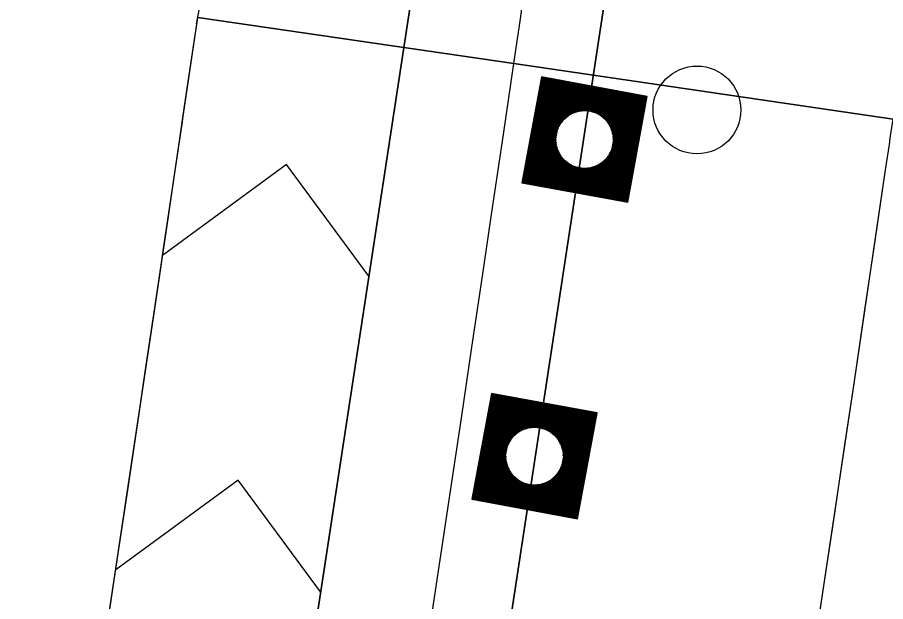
# Model space of a CAD drawing. Extents: x 14104283 to 14120882, y 8635219 to 8671666.
# Drawn here: x 14107933.7 to 14107988, y 8640040 to 8640076.6 of the extents above; entities that cross this region are included whole.
import ezdxf

# ---------------------------------------------------------------- set-up
doc = ezdxf.new("R2010")
doc.units = 0
for name, color, linetype in [('Cell', 7, 'Continuous'), ('dsnCellElements', 7, 'Continuous'), ('dsnNonPlotable', 7, 'Continuous'), ('dsnPaintPlaceBrokenLineWhite', 7, 'Continuous'), ('dsnPaintPlaceChannelizingLaneWhite', 7, 'Continuous'), ('dsnShadingPaved', 7, 'Continuous'), ('dsnStdLabel', 7, 'Continuous'), ('dsnStgShadingPrevPav', 7, 'Continuous')]:
    doc.layers.add(name, color=color, linetype=linetype)

msp = doc.modelspace()

# ---------------------------------------------------------------- linework, layer by layer
at = {"layer": 'Cell'}
msp.add_circle((14107976.2, 8640070.772), 2.75, dxfattribs=at)
at = {"layer": 'dsnCellElements'}
for centre in [(14107969.166, 8640068.917), (14107966.029, 8640049.089)]:
    msp.add_circle(centre, 1.815, dxfattribs=at)
at = {"layer": 'dsnNonPlotable'}
msp.add_line((14107965.537, 8640049.249), (14107965.536, 8640049.246), dxfattribs=at)
at = {"layer": 'dsnPaintPlaceBrokenLineWhite'}
msp.add_line((14107897.232, 8639597.803), (14108002.801, 8640289.797), dxfattribs=at)
at = {"layer": 'dsnPaintPlaceChannelizingLaneWhite'}
for p, q in [((14107990.938, 8640291.607), (14107937.437, 8639940.911)), ((14107950.501, 8640067.359), (14107942.747, 8640061.658)), ((14107955.647, 8640060.361), (14107950.501, 8640067.359)), ((14107947.475, 8640047.59), (14107939.809, 8640041.953)), ((14107952.628, 8640040.581), (14107947.475, 8640047.59))]:
    msp.add_line(p, q, dxfattribs=at)
for centre, radius, start, end in [((14098631.467, 8641759.507), 9464.312, 349.7548332, 350.3046747), ((14098576.761, 8641447.78), 9468, 350.8544037, 351.6728455)]:
    msp.add_arc(centre, radius, start, end, dxfattribs=at)
at = {"layer": 'dsnShadingPaved'}
for p, q in [((14107885.369, 8639599.613), (14107990.938, 8640291.607)), ((14108002.801, 8640289.797), (14107897.232, 8639597.803))]:
    msp.add_line(p, q, dxfattribs=at)
for centre, radius, start, end in [((14098631.467, 8641759.507), 9464.312, 349.7548332, 350.3046747), ((14098576.761, 8641447.78), 9468, 351.2368195, 351.6728455)]:
    msp.add_arc(centre, radius, start, end, dxfattribs=at)
at = {"layer": 'dsnStdLabel'}
for points in [[(14107971.868, 8640064.993), (14107973.09, 8640071.619), (14107966.464, 8640072.842), (14107965.241, 8640066.215), (14107971.868, 8640064.993)], [(14107971.864, 8640064.993), (14107973.086, 8640071.616), (14107966.467, 8640072.837), (14107965.245, 8640066.218), (14107971.868, 8640064.996)], [(14107971.86, 8640064.994), (14107973.082, 8640071.613), (14107966.47, 8640072.833), (14107965.25, 8640066.221), (14107971.869, 8640065)], [(14107971.852, 8640065.151), (14107973.039, 8640071.584), (14107966.499, 8640072.791), (14107965.292, 8640066.25), (14107971.875, 8640065.036)], [(14107971.823, 8640065.193), (14107972.997, 8640071.555), (14107966.528, 8640072.749), (14107965.334, 8640066.279), (14107971.882, 8640065.071)], [(14107971.794, 8640065.235), (14107972.955, 8640071.526), (14107966.557, 8640072.706), (14107965.377, 8640066.309), (14107971.889, 8640065.107)], [(14107971.765, 8640065.277), (14107972.913, 8640071.497), (14107966.586, 8640072.664), (14107965.419, 8640066.338), (14107971.852, 8640065.151)], [(14107971.736, 8640065.32), (14107972.87, 8640071.468), (14107966.615, 8640072.622), (14107965.461, 8640066.367), (14107971.823, 8640065.193)], [(14107971.707, 8640065.362), (14107972.828, 8640071.439), (14107966.644, 8640072.58), (14107965.503, 8640066.396), (14107971.794, 8640065.235)], [(14107971.678, 8640065.404), (14107972.786, 8640071.409), (14107966.674, 8640072.537), (14107965.546, 8640066.425), (14107971.765, 8640065.277)], [(14107971.649, 8640065.447), (14107972.744, 8640071.38), (14107966.703, 8640072.495), (14107965.588, 8640066.454), (14107971.736, 8640065.32)], [(14107971.62, 8640065.489), (14107972.701, 8640071.351), (14107966.732, 8640072.453), (14107965.63, 8640066.483), (14107971.707, 8640065.362)], [(14107971.59, 8640065.531), (14107972.659, 8640071.322), (14107966.761, 8640072.41), (14107965.673, 8640066.512), (14107971.678, 8640065.404)], [(14107971.561, 8640065.573), (14107972.617, 8640071.293), (14107966.79, 8640072.368), (14107965.715, 8640066.541), (14107971.649, 8640065.447)], [(14107971.532, 8640065.616), (14107972.574, 8640071.264), (14107966.819, 8640072.326), (14107965.757, 8640066.571), (14107971.62, 8640065.489)], [(14107971.503, 8640065.658), (14107972.532, 8640071.235), (14107966.848, 8640072.284), (14107965.799, 8640066.6), (14107971.59, 8640065.531)], [(14107971.474, 8640065.7), (14107972.49, 8640071.206), (14107966.877, 8640072.241), (14107965.842, 8640066.629), (14107971.561, 8640065.573)], [(14107971.445, 8640065.743), (14107972.448, 8640071.177), (14107966.906, 8640072.199), (14107965.884, 8640066.658), (14107971.532, 8640065.616)], [(14107971.416, 8640065.785), (14107972.405, 8640071.147), (14107966.936, 8640072.157), (14107965.926, 8640066.687), (14107971.503, 8640065.658)], [(14107971.387, 8640065.827), (14107972.363, 8640071.118), (14107966.965, 8640072.114), (14107965.969, 8640066.716), (14107971.474, 8640065.7)], [(14107971.358, 8640065.869), (14107972.321, 8640071.089), (14107966.994, 8640072.072), (14107966.011, 8640066.745), (14107971.445, 8640065.743)], [(14107971.328, 8640065.912), (14107972.278, 8640071.06), (14107967.023, 8640072.03), (14107966.053, 8640066.774), (14107971.416, 8640065.785)], [(14107971.299, 8640065.954), (14107972.236, 8640071.031), (14107967.052, 8640071.988), (14107966.095, 8640066.803), (14107971.387, 8640065.827)], [(14107971.27, 8640065.996), (14107972.194, 8640071.002), (14107967.081, 8640071.945), (14107966.138, 8640066.833), (14107971.358, 8640065.869)], [(14107971.241, 8640066.039), (14107972.152, 8640070.973), (14107967.11, 8640071.903), (14107966.18, 8640066.862), (14107971.328, 8640065.912)], [(14107971.212, 8640066.081), (14107972.109, 8640070.944), (14107967.139, 8640071.861), (14107966.222, 8640066.891), (14107971.299, 8640065.954)], [(14107971.183, 8640066.123), (14107972.067, 8640070.915), (14107967.168, 8640071.818), (14107966.265, 8640066.92), (14107971.27, 8640065.996)], [(14107971.154, 8640066.165), (14107972.025, 8640070.885), (14107967.197, 8640071.776), (14107966.307, 8640066.949), (14107971.241, 8640066.039)], [(14107971.125, 8640066.208), (14107971.982, 8640070.856), (14107967.227, 8640071.734), (14107966.349, 8640066.978), (14107971.212, 8640066.081)], [(14107971.096, 8640066.25), (14107971.94, 8640070.827), (14107967.256, 8640071.692), (14107966.391, 8640067.007), (14107971.183, 8640066.123)], [(14107971.066, 8640066.292), (14107971.898, 8640070.798), (14107967.285, 8640071.649), (14107966.434, 8640067.036), (14107971.154, 8640066.165)], [(14107971.037, 8640066.334), (14107971.856, 8640070.769), (14107967.314, 8640071.607), (14107966.476, 8640067.065), (14107971.125, 8640066.208)], [(14107971.008, 8640066.377), (14107971.813, 8640070.74), (14107967.343, 8640071.565), (14107966.518, 8640067.095), (14107971.096, 8640066.25)], [(14107970.979, 8640066.419), (14107971.771, 8640070.711), (14107967.372, 8640071.522), (14107966.561, 8640067.124), (14107971.066, 8640066.292)], [(14107970.95, 8640066.461), (14107971.729, 8640070.682), (14107967.401, 8640071.48), (14107966.603, 8640067.153), (14107971.037, 8640066.334)], [(14107970.921, 8640066.504), (14107971.686, 8640070.653), (14107967.43, 8640071.438), (14107966.645, 8640067.182), (14107971.008, 8640066.377)], [(14107970.892, 8640066.546), (14107971.644, 8640070.623), (14107967.459, 8640071.396), (14107966.687, 8640067.211), (14107970.979, 8640066.419)], [(14107970.863, 8640066.588), (14107971.602, 8640070.594), (14107967.489, 8640071.353), (14107966.73, 8640067.24), (14107970.95, 8640066.461)], [(14107970.834, 8640066.63), (14107971.56, 8640070.565), (14107967.518, 8640071.311), (14107966.772, 8640067.269), (14107970.921, 8640066.504)], [(14107970.804, 8640066.673), (14107971.517, 8640070.536), (14107967.547, 8640071.269), (14107966.814, 8640067.298), (14107970.892, 8640066.546)], [(14107970.775, 8640066.715), (14107971.475, 8640070.507), (14107967.576, 8640071.226), (14107966.857, 8640067.327), (14107970.863, 8640066.588)], [(14107970.746, 8640066.757), (14107971.433, 8640070.478), (14107967.605, 8640071.184), (14107966.899, 8640067.357), (14107970.834, 8640066.63)], [(14107970.717, 8640066.8), (14107971.39, 8640070.449), (14107967.634, 8640071.142), (14107966.941, 8640067.386), (14107970.804, 8640066.673)], [(14107970.688, 8640066.842), (14107971.348, 8640070.42), (14107967.663, 8640071.1), (14107966.983, 8640067.415), (14107970.775, 8640066.715)], [(14107970.659, 8640066.884), (14107971.306, 8640070.391), (14107967.692, 8640071.057), (14107967.026, 8640067.444), (14107970.746, 8640066.757)], [(14107970.63, 8640066.926), (14107971.264, 8640070.361), (14107967.721, 8640071.015), (14107967.068, 8640067.473), (14107970.717, 8640066.8)], [(14107969.153, 8640070.714), (14107967.751, 8640070.973), (14107967.492, 8640069.571)], [(14107968.996, 8640070.706), (14107967.78, 8640070.93), (14107967.555, 8640069.714)], [(14107968.878, 8640070.691), (14107967.809, 8640070.888), (14107967.612, 8640069.819)], [(14107968.78, 8640070.672), (14107967.838, 8640070.846), (14107967.664, 8640069.904)], [(14107968.694, 8640070.651), (14107967.867, 8640070.804), (14107967.714, 8640069.977)], [(14107968.617, 8640070.628), (14107967.896, 8640070.761), (14107967.763, 8640070.04)], [(14107968.547, 8640070.604), (14107967.925, 8640070.719), (14107967.81, 8640070.097)], [(14107968.483, 8640070.579), (14107967.954, 8640070.677), (14107967.857, 8640070.148)], [(14107968.423, 8640070.553), (14107967.983, 8640070.634), (14107967.902, 8640070.195)], [(14107968.367, 8640070.527), (14107968.013, 8640070.592), (14107967.947, 8640070.238)], [(14107968.314, 8640070.5), (14107968.042, 8640070.55), (14107967.991, 8640070.277)], [(14107968.265, 8640070.472), (14107968.071, 8640070.508), (14107968.035, 8640070.314)], [(14107968.218, 8640070.444), (14107968.1, 8640070.465), (14107968.078, 8640070.348)], [(14107970.963, 8640068.93), (14107971.221, 8640070.332), (14107969.819, 8640070.591)], [(14107970.955, 8640069.087), (14107971.179, 8640070.303), (14107969.963, 8640070.528)], [(14107970.939, 8640069.205), (14107971.137, 8640070.274), (14107970.067, 8640070.471)], [(14107968.173, 8640070.415), (14107968.129, 8640070.423), (14107968.121, 8640070.379)], [(14107970.921, 8640069.303), (14107971.094, 8640070.245), (14107970.153, 8640070.419)], [(14107970.9, 8640069.389), (14107971.052, 8640070.216), (14107970.225, 8640070.368)], [(14107970.877, 8640069.466), (14107971.01, 8640070.187), (14107970.289, 8640070.32)], [(14107970.853, 8640069.536), (14107970.968, 8640070.158), (14107970.346, 8640070.272)], [(14107970.828, 8640069.6), (14107970.925, 8640070.129), (14107970.397, 8640070.226)], [(14107970.802, 8640069.66), (14107970.883, 8640070.099), (14107970.443, 8640070.181)], [(14107970.775, 8640069.716), (14107970.841, 8640070.07), (14107970.486, 8640070.136)], [(14107970.748, 8640069.769), (14107970.798, 8640070.041), (14107970.526, 8640070.092)], [(14107970.72, 8640069.818), (14107970.756, 8640070.012), (14107970.562, 8640070.048)], [(14107970.692, 8640069.865), (14107970.714, 8640069.983), (14107970.596, 8640070.005)], [(14107970.663, 8640069.91), (14107970.672, 8640069.954), (14107970.628, 8640069.962)], [(14107967.369, 8640068.904), (14107967.11, 8640067.502), (14107968.512, 8640067.243)], [(14107967.377, 8640068.748), (14107967.152, 8640067.531), (14107968.369, 8640067.307)], [(14107967.392, 8640068.63), (14107967.195, 8640067.56), (14107968.264, 8640067.363)], [(14107967.411, 8640068.531), (14107967.237, 8640067.589), (14107968.179, 8640067.416)], [(14107967.432, 8640068.445), (14107967.279, 8640067.619), (14107968.106, 8640067.466)], [(14107967.455, 8640068.369), (14107967.322, 8640067.648), (14107968.043, 8640067.515)], [(14107967.479, 8640068.299), (14107967.364, 8640067.677), (14107967.986, 8640067.562)], [(14107970.601, 8640066.969), (14107970.84, 8640068.264)], [(14107967.504, 8640068.234), (14107967.406, 8640067.706), (14107967.935, 8640067.608)], [(14107967.53, 8640068.174), (14107967.448, 8640067.735), (14107967.888, 8640067.654)], [(14107967.556, 8640068.119), (14107967.491, 8640067.764), (14107967.845, 8640067.699)], [(14107967.583, 8640068.066), (14107967.533, 8640067.793), (14107967.806, 8640067.743)], [(14107967.611, 8640068.016), (14107967.575, 8640067.822), (14107967.769, 8640067.786)], [(14107967.639, 8640067.969), (14107967.618, 8640067.851), (14107967.735, 8640067.83)], [(14107967.668, 8640067.924), (14107967.66, 8640067.88), (14107967.704, 8640067.872)], [(14107970.426, 8640067.222), (14107970.521, 8640067.737)], [(14107970.455, 8640067.18), (14107970.568, 8640067.794)], [(14107970.484, 8640067.138), (14107970.617, 8640067.858)], [(14107970.513, 8640067.096), (14107970.667, 8640067.93)], [(14107970.542, 8640067.053), (14107970.72, 8640068.015)], [(14107970.572, 8640067.011), (14107970.776, 8640068.12)], [(14107969.637, 8640067.183), (14107970.572, 8640067.011)], [(14107969.714, 8640067.206), (14107970.542, 8640067.053)], [(14107969.784, 8640067.23), (14107970.513, 8640067.096)], [(14107969.849, 8640067.255), (14107970.484, 8640067.138)], [(14107969.908, 8640067.281), (14107970.455, 8640067.18)], [(14107969.964, 8640067.308), (14107970.426, 8640067.222)], [(14107970.017, 8640067.335), (14107970.397, 8640067.265)], [(14107970.067, 8640067.363), (14107970.368, 8640067.307)], [(14107970.114, 8640067.391), (14107970.339, 8640067.349)], [(14107970.158, 8640067.419), (14107970.31, 8640067.392)], [(14107970.31, 8640067.392), (14107970.34, 8640067.557)], [(14107970.339, 8640067.349), (14107970.384, 8640067.597)], [(14107970.368, 8640067.307), (14107970.429, 8640067.639)], [(14107970.397, 8640067.265), (14107970.475, 8640067.686)], [(14107969.179, 8640067.12), (14107970.688, 8640066.842)], [(14107969.335, 8640067.128), (14107970.659, 8640066.884)], [(14107969.453, 8640067.144), (14107970.63, 8640066.926)], [(14107969.552, 8640067.162), (14107970.601, 8640066.969)], [(14107968.731, 8640045.164), (14107969.953, 8640051.79), (14107963.327, 8640053.013), (14107962.104, 8640046.387), (14107968.731, 8640045.164)], [(14107968.727, 8640045.165), (14107969.949, 8640051.788), (14107963.33, 8640053.009), (14107962.109, 8640046.39), (14107968.731, 8640045.168)], [(14107968.724, 8640045.165), (14107969.945, 8640051.785), (14107963.333, 8640053.005), (14107962.113, 8640046.393), (14107968.732, 8640045.171)], [(14107968.716, 8640045.322), (14107969.903, 8640051.755), (14107963.362, 8640052.962), (14107962.155, 8640046.422), (14107968.739, 8640045.207)], [(14107968.686, 8640045.364), (14107969.86, 8640051.726), (14107963.391, 8640052.92), (14107962.197, 8640046.451), (14107968.745, 8640045.243)], [(14107968.657, 8640045.406), (14107969.818, 8640051.697), (14107963.42, 8640052.878), (14107962.24, 8640046.48), (14107968.752, 8640045.278)], [(14107968.628, 8640045.449), (14107969.776, 8640051.668), (14107963.449, 8640052.835), (14107962.282, 8640046.509), (14107968.716, 8640045.322)], [(14107968.599, 8640045.491), (14107969.734, 8640051.639), (14107963.478, 8640052.793), (14107962.324, 8640046.538), (14107968.686, 8640045.364)], [(14107968.57, 8640045.533), (14107969.691, 8640051.61), (14107963.508, 8640052.751), (14107962.367, 8640046.567), (14107968.657, 8640045.406)], [(14107968.541, 8640045.576), (14107969.649, 8640051.581), (14107963.537, 8640052.709), (14107962.409, 8640046.596), (14107968.628, 8640045.449)], [(14107968.512, 8640045.618), (14107969.607, 8640051.552), (14107963.566, 8640052.666), (14107962.451, 8640046.625), (14107968.599, 8640045.491)], [(14107968.483, 8640045.66), (14107969.564, 8640051.523), (14107963.595, 8640052.624), (14107962.493, 8640046.655), (14107968.57, 8640045.533)], [(14107968.454, 8640045.702), (14107969.522, 8640051.493), (14107963.624, 8640052.582), (14107962.536, 8640046.684), (14107968.541, 8640045.576)], [(14107968.424, 8640045.745), (14107969.48, 8640051.464), (14107963.653, 8640052.539), (14107962.578, 8640046.713), (14107968.512, 8640045.618)], [(14107968.395, 8640045.787), (14107969.438, 8640051.435), (14107963.682, 8640052.497), (14107962.62, 8640046.742), (14107968.483, 8640045.66)], [(14107968.366, 8640045.829), (14107969.395, 8640051.406), (14107963.711, 8640052.455), (14107962.663, 8640046.771), (14107968.454, 8640045.702)], [(14107968.337, 8640045.872), (14107969.353, 8640051.377), (14107963.74, 8640052.413), (14107962.705, 8640046.8), (14107968.424, 8640045.745)], [(14107968.308, 8640045.914), (14107969.311, 8640051.348), (14107963.77, 8640052.37), (14107962.747, 8640046.829), (14107968.395, 8640045.787)], [(14107968.279, 8640045.956), (14107969.268, 8640051.319), (14107963.799, 8640052.328), (14107962.789, 8640046.858), (14107968.366, 8640045.829)], [(14107968.25, 8640045.998), (14107969.226, 8640051.29), (14107963.828, 8640052.286), (14107962.832, 8640046.887), (14107968.337, 8640045.872)], [(14107968.221, 8640046.041), (14107969.184, 8640051.261), (14107963.857, 8640052.243), (14107962.874, 8640046.917), (14107968.308, 8640045.914)], [(14107968.192, 8640046.083), (14107969.142, 8640051.231), (14107963.886, 8640052.201), (14107962.916, 8640046.946), (14107968.279, 8640045.956)], [(14107968.162, 8640046.125), (14107969.099, 8640051.202), (14107963.915, 8640052.159), (14107962.959, 8640046.975), (14107968.25, 8640045.998)], [(14107968.133, 8640046.168), (14107969.057, 8640051.173), (14107963.944, 8640052.117), (14107963.001, 8640047.004), (14107968.221, 8640046.041)], [(14107968.104, 8640046.21), (14107969.015, 8640051.144), (14107963.973, 8640052.074), (14107963.043, 8640047.033), (14107968.192, 8640046.083)], [(14107968.075, 8640046.252), (14107968.972, 8640051.115), (14107964.002, 8640052.032), (14107963.085, 8640047.062), (14107968.162, 8640046.125)], [(14107968.046, 8640046.294), (14107968.93, 8640051.086), (14107964.032, 8640051.99), (14107963.128, 8640047.091), (14107968.133, 8640046.168)], [(14107968.017, 8640046.337), (14107968.888, 8640051.057), (14107964.061, 8640051.948), (14107963.17, 8640047.12), (14107968.104, 8640046.21)], [(14107967.988, 8640046.379), (14107968.846, 8640051.028), (14107964.09, 8640051.905), (14107963.212, 8640047.149), (14107968.075, 8640046.252)], [(14107967.959, 8640046.421), (14107968.803, 8640050.999), (14107964.119, 8640051.863), (14107963.255, 8640047.179), (14107968.046, 8640046.294)], [(14107967.93, 8640046.464), (14107968.761, 8640050.969), (14107964.148, 8640051.821), (14107963.297, 8640047.208), (14107968.017, 8640046.337)], [(14107967.9, 8640046.506), (14107968.719, 8640050.94), (14107964.177, 8640051.778), (14107963.339, 8640047.237), (14107967.988, 8640046.379)], [(14107967.871, 8640046.548), (14107968.676, 8640050.911), (14107964.206, 8640051.736), (14107963.381, 8640047.266), (14107967.959, 8640046.421)], [(14107967.842, 8640046.59), (14107968.634, 8640050.882), (14107964.235, 8640051.694), (14107963.424, 8640047.295), (14107967.93, 8640046.464)], [(14107967.813, 8640046.633), (14107968.592, 8640050.853), (14107964.264, 8640051.652), (14107963.466, 8640047.324), (14107967.9, 8640046.506)], [(14107967.784, 8640046.675), (14107968.55, 8640050.824), (14107964.294, 8640051.609), (14107963.508, 8640047.353), (14107967.871, 8640046.548)], [(14107967.755, 8640046.717), (14107968.507, 8640050.795), (14107964.323, 8640051.567), (14107963.551, 8640047.382), (14107967.842, 8640046.59)], [(14107967.726, 8640046.76), (14107968.465, 8640050.766), (14107964.352, 8640051.525), (14107963.593, 8640047.411), (14107967.813, 8640046.633)], [(14107967.697, 8640046.802), (14107968.423, 8640050.737), (14107964.381, 8640051.482), (14107963.635, 8640047.441), (14107967.784, 8640046.675)], [(14107967.668, 8640046.844), (14107968.38, 8640050.707), (14107964.41, 8640051.44), (14107963.677, 8640047.47), (14107967.755, 8640046.717)], [(14107967.638, 8640046.886), (14107968.338, 8640050.678), (14107964.439, 8640051.398), (14107963.72, 8640047.499), (14107967.726, 8640046.76)], [(14107967.609, 8640046.929), (14107968.296, 8640050.649), (14107964.468, 8640051.356), (14107963.762, 8640047.528), (14107967.697, 8640046.802)], [(14107967.58, 8640046.971), (14107968.254, 8640050.62), (14107964.497, 8640051.313), (14107963.804, 8640047.557), (14107967.668, 8640046.844)], [(14107967.551, 8640047.013), (14107968.211, 8640050.591), (14107964.526, 8640051.271), (14107963.847, 8640047.586), (14107967.638, 8640046.886)], [(14107967.522, 8640047.056), (14107968.169, 8640050.562), (14107964.556, 8640051.229), (14107963.889, 8640047.615), (14107967.609, 8640046.929)], [(14107967.493, 8640047.098), (14107968.127, 8640050.533), (14107964.585, 8640051.186), (14107963.931, 8640047.644), (14107967.58, 8640046.971)], [(14107966.016, 8640050.885), (14107964.614, 8640051.144), (14107964.355, 8640049.742)], [(14107965.859, 8640050.877), (14107964.643, 8640051.102), (14107964.418, 8640049.885)], [(14107965.741, 8640050.862), (14107964.672, 8640051.06), (14107964.475, 8640049.99)], [(14107965.643, 8640050.843), (14107964.701, 8640051.017), (14107964.527, 8640050.075)], [(14107965.557, 8640050.822), (14107964.73, 8640050.975), (14107964.578, 8640050.148)], [(14107965.48, 8640050.8), (14107964.759, 8640050.933), (14107964.626, 8640050.212)], [(14107965.41, 8640050.776), (14107964.788, 8640050.89), (14107964.674, 8640050.268)], [(14107965.346, 8640050.751), (14107964.818, 8640050.848), (14107964.72, 8640050.32)], [(14107965.286, 8640050.725), (14107964.847, 8640050.806), (14107964.766, 8640050.366)], [(14107965.23, 8640050.698), (14107964.876, 8640050.764), (14107964.81, 8640050.409)], [(14107965.178, 8640050.671), (14107964.905, 8640050.721), (14107964.855, 8640050.449)], [(14107965.128, 8640050.643), (14107964.934, 8640050.679), (14107964.898, 8640050.485)], [(14107965.081, 8640050.615), (14107964.963, 8640050.637), (14107964.941, 8640050.519)], [(14107965.036, 8640050.586), (14107964.992, 8640050.594), (14107964.984, 8640050.55)], [(14107967.826, 8640049.101), (14107968.084, 8640050.504), (14107966.682, 8640050.762)], [(14107967.818, 8640049.258), (14107968.042, 8640050.475), (14107966.826, 8640050.699)], [(14107967.803, 8640049.376), (14107968, 8640050.446), (14107966.931, 8640050.643)], [(14107967.784, 8640049.475), (14107967.958, 8640050.416), (14107967.016, 8640050.59)], [(14107967.763, 8640049.56), (14107967.915, 8640050.387), (14107967.088, 8640050.54)], [(14107967.74, 8640049.637), (14107967.873, 8640050.358), (14107967.152, 8640050.491)], [(14107967.716, 8640049.707), (14107967.831, 8640050.329), (14107967.209, 8640050.444)], [(14107967.691, 8640049.771), (14107967.788, 8640050.3), (14107967.26, 8640050.397)], [(14107967.665, 8640049.831), (14107967.746, 8640050.271), (14107967.307, 8640050.352)], [(14107967.638, 8640049.887), (14107967.704, 8640050.242), (14107967.349, 8640050.307)], [(14107967.611, 8640049.94), (14107967.662, 8640050.213), (14107967.389, 8640050.263)], [(14107967.584, 8640049.99), (14107967.619, 8640050.184), (14107967.425, 8640050.219)], [(14107967.555, 8640050.037), (14107967.577, 8640050.154), (14107967.459, 8640050.176)], [(14107967.527, 8640050.081), (14107967.535, 8640050.125), (14107967.491, 8640050.133)], [(14107964.232, 8640049.076), (14107963.973, 8640047.673), (14107965.376, 8640047.415)], [(14107964.24, 8640048.919), (14107964.016, 8640047.703), (14107965.232, 8640047.478)], [(14107964.255, 8640048.801), (14107964.058, 8640047.732), (14107965.127, 8640047.534)], [(14107964.274, 8640048.703), (14107964.1, 8640047.761), (14107965.042, 8640047.587)], [(14107964.295, 8640048.617), (14107964.143, 8640047.79), (14107964.969, 8640047.637)], [(14107964.318, 8640048.54), (14107964.185, 8640047.819), (14107964.906, 8640047.686)], [(14107964.342, 8640048.47), (14107964.227, 8640047.848), (14107964.849, 8640047.733)], [(14107964.367, 8640048.406), (14107964.269, 8640047.877), (14107964.798, 8640047.78)], [(14107964.393, 8640048.346), (14107964.312, 8640047.906), (14107964.751, 8640047.825)], [(14107964.419, 8640048.29), (14107964.354, 8640047.935), (14107964.708, 8640047.87)], [(14107964.447, 8640048.237), (14107964.396, 8640047.965), (14107964.669, 8640047.914)], [(14107964.474, 8640048.188), (14107964.438, 8640047.994), (14107964.632, 8640047.958)], [(14107967.406, 8640047.225), (14107967.583, 8640048.187)], [(14107967.435, 8640047.182), (14107967.639, 8640048.292)], [(14107967.464, 8640047.14), (14107967.703, 8640048.435)], [(14107964.503, 8640048.141), (14107964.481, 8640048.023), (14107964.599, 8640048.001)], [(14107964.531, 8640048.096), (14107964.523, 8640048.052), (14107964.567, 8640048.044)], [(14107967.173, 8640047.563), (14107967.203, 8640047.729)], [(14107967.202, 8640047.521), (14107967.247, 8640047.768)], [(14107967.231, 8640047.478), (14107967.292, 8640047.811)], [(14107967.26, 8640047.436), (14107967.338, 8640047.858)], [(14107967.289, 8640047.394), (14107967.384, 8640047.909)], [(14107967.318, 8640047.352), (14107967.432, 8640047.966)], [(14107967.347, 8640047.309), (14107967.48, 8640048.029)], [(14107967.376, 8640047.267), (14107967.53, 8640048.102)], [(14107966.042, 8640047.292), (14107967.551, 8640047.013)], [(14107966.199, 8640047.3), (14107967.522, 8640047.056)], [(14107966.317, 8640047.315), (14107967.493, 8640047.098)], [(14107966.415, 8640047.334), (14107967.464, 8640047.14)], [(14107966.501, 8640047.355), (14107967.435, 8640047.182)], [(14107966.577, 8640047.378), (14107967.406, 8640047.225)], [(14107966.647, 8640047.402), (14107967.376, 8640047.267)], [(14107966.712, 8640047.427), (14107967.347, 8640047.309)], [(14107966.772, 8640047.452), (14107967.318, 8640047.352)], [(14107966.828, 8640047.479), (14107967.289, 8640047.394)], [(14107966.88, 8640047.506), (14107967.26, 8640047.436)], [(14107966.93, 8640047.534), (14107967.231, 8640047.478)], [(14107966.977, 8640047.562), (14107967.202, 8640047.521)], [(14107967.022, 8640047.591), (14107967.173, 8640047.563)]]:
    msp.add_lwpolyline(points, dxfattribs=at)
at = {"layer": 'dsnStgShadingPrevPav'}
for p, q in [((14107944.942, 8640076.575), (14107964.731, 8640073.679)), ((14107964.731, 8640073.679), (14107944.942, 8640076.575)), ((14107964.731, 8640073.679), (14107988.478, 8640070.203)), ((14107988.478, 8640070.203), (14107964.731, 8640073.679))]:
    msp.add_line(p, q, dxfattribs=at)
for radius, start, end in [(9488, 351.6728455, 352.2220766), (9488, 351.6728455, 352.2220775), (9468, 347.8072551, 351.6728455), (9468, 348.1945818, 351.6728455), (9488, 348.2025245, 351.6728455), (9488, 348.2025245, 351.6728455), (9512, 351.6535365, 351.6728455), (9512, 348.1761969, 351.6535365), (9512, 348.2120116, 351.6535365)]:
    msp.add_arc((14098576.761, 8641447.78), radius, start, end, dxfattribs=at)

doc.saveas('drawing.dxf')
